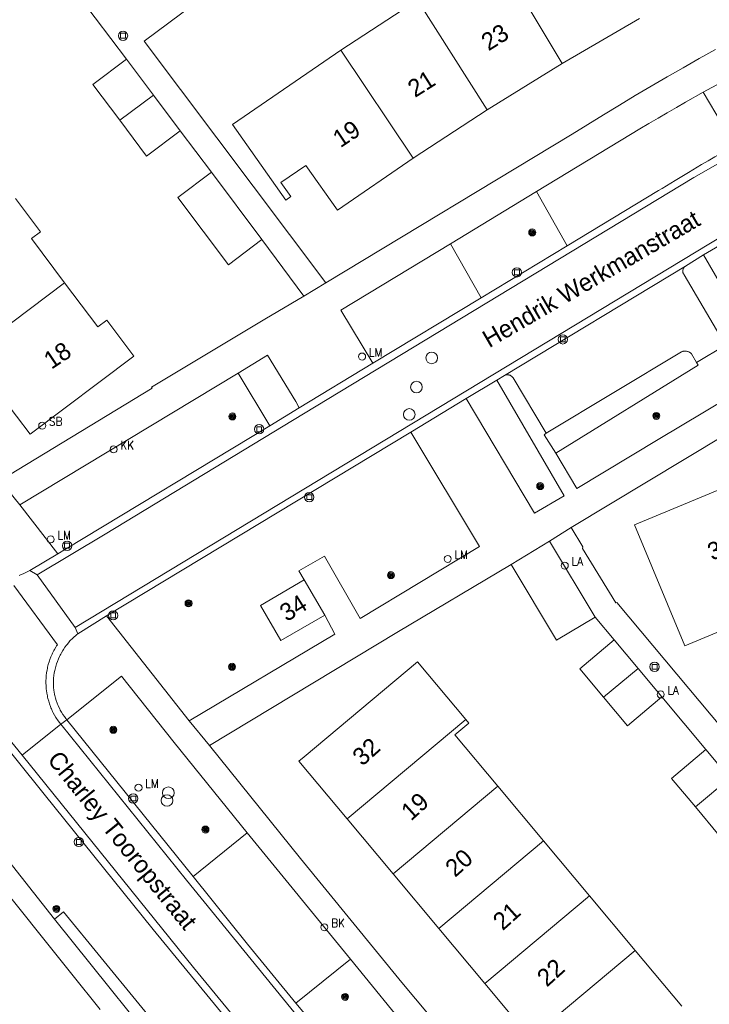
# Model space of a CAD drawing. Header units: metres. Extents: x 138165 to 154469, y 480134 to 494189.
# Tile 520 of 656: x 146244 to 146293, y 487714 to 487784. Entities that reach past the tile are written whole.
import ezdxf

# ---------------------------------------------------------------- set-up
doc = ezdxf.new("R2010")
doc.units = ezdxf.units.M
doc.header["$LTSCALE"] = 0.001
doc.header["$MEASUREMENT"] = 0
for name, color, linetype, lineweight in [('Level 5', 7, 'Continuous', 0), ('TOP-L-terrein schutting raster hek leuning', 7, 'Continuous', 0), ('TOP-L-topo objecten punt', 7, 'Continuous', 0), ('TOP-L-topo objecten vlak', 7, 'Continuous', 0), ('TOP-L-verharding molgoot', 7, 'Continuous', 0), ('TOP-T-topo huisnummering naamgeving', 7, 'Continuous', 0)]:
    doc.layers.add(name, color=color, linetype=linetype, lineweight=lineweight)
doc.styles.add('Style-INTL_ISO', font='INTL_ISO.shx')
doc.styles.add('Style-STANDARD', font='STANDARD.shx')

# ---------------------------------------------------------------- blocks, each defined once
blk = doc.blocks.new('24')
at = {"layer": 'TOP-L-topo objecten punt', "color": 7, "linetype": 'Continuous', "lineweight": 0}
for radius in [0.025, 0.0182, 0.0115, 0.005]:
    blk.add_circle((0, 0), radius, dxfattribs=at)
blk = doc.blocks.new('40')
at = {"layer": 'TOP-L-topo objecten punt', "color": 7, "linetype": 'Continuous', "lineweight": 0}
blk.add_circle((0, 0), 0.025, dxfattribs=at)
at = {"layer": 'TOP-L-topo objecten punt', "color": 7, "linetype": 'Continuous', "lineweight": 0, "style": 'Style-STANDARD'}
blk.add_text('LA', height=0.06, dxfattribs=at).set_placement((0.0483, 0))
blk = doc.blocks.new('39')
at = {"layer": 'TOP-L-topo objecten punt', "color": 7, "linetype": 'Continuous', "lineweight": 0}
for p, q in [((0.0175, 0.0175), (-0.0175, 0.0175)), ((-0.0175, 0.0175), (-0.0175, -0.0175)), ((0.0175, 0.0175), (0.0175, -0.0175)), ((0.0175, -0.0175), (-0.0175, -0.0175))]:
    blk.add_line(p, q, dxfattribs=at)
blk.add_circle((0, 0), 0.0332, dxfattribs=at)
blk = doc.blocks.new('*U13')
at = {"layer": 'Level 5', "color": 7, "linetype": 'Continuous', "lineweight": 0}
blk.add_circle((0, 0), 0.0415, dxfattribs=at)
blk = doc.blocks.new('150')
at = {"layer": 'Level 5', "color": 7, "linetype": 'Continuous', "lineweight": 0}
blk.add_blockref('*U13', (0, 0), dxfattribs=at)
blk = doc.blocks.new('72')
at = {"layer": 'TOP-L-topo objecten punt', "color": 7, "linetype": 'Continuous', "lineweight": 0}
blk.add_circle((0, 0), 0.025, dxfattribs=at)
at = {"layer": 'TOP-L-topo objecten punt', "color": 7, "linetype": 'Continuous', "lineweight": 0, "style": 'Style-STANDARD'}
blk.add_text('BK', height=0.06, dxfattribs=at).set_placement((0.0483, 0))
blk = doc.blocks.new('16')
at = {"layer": 'TOP-L-topo objecten punt', "color": 7, "linetype": 'Continuous', "lineweight": 0}
blk.add_circle((0, 0), 0.025, dxfattribs=at)
at = {"layer": 'TOP-L-topo objecten punt', "color": 7, "linetype": 'Continuous', "lineweight": 0, "style": 'Style-STANDARD'}
blk.add_text('LM', height=0.06, dxfattribs=at).set_placement((0.0483, 0))
blk = doc.blocks.new('119')
at = {"layer": 'TOP-L-topo objecten punt', "color": 7, "linetype": 'Continuous', "lineweight": 0}
blk.add_circle((0, 0), 0.025, dxfattribs=at)
at = {"layer": 'TOP-L-topo objecten punt', "color": 7, "linetype": 'Continuous', "lineweight": 0, "style": 'Style-STANDARD'}
blk.add_text('KK', height=0.06, dxfattribs=at).set_placement((0.0483, 0))
blk = doc.blocks.new('175')
at = {"layer": 'TOP-L-topo objecten punt', "color": 7, "linetype": 'Continuous', "lineweight": 0}
blk.add_circle((0, 0), 0.025, dxfattribs=at)
at = {"layer": 'TOP-L-topo objecten punt', "color": 7, "linetype": 'Continuous', "lineweight": 0, "style": 'Style-STANDARD'}
blk.add_text('SB', height=0.06, dxfattribs=at).set_placement((0.0483, 0))

msp = doc.modelspace()

# ---------------------------------------------------------------- linework, layer by layer
at = {"layer": 'TOP-L-terrein schutting raster hek leuning', "flags": 128}
msp.add_lwpolyline([(146337.741, 487616.935), (146327.905, 487627.225), (146315.567, 487640.365), (146307.457, 487649.174), (146299.145, 487658.433), (146291.911, 487666.539), (146283.481, 487676.051), (146265.931, 487696.617), (146255.851, 487708.805), (146246.63, 487720.269), (146237.361, 487731.997)], dxfattribs=at)
at = {"layer": 'TOP-L-topo objecten vlak', "flags": 128}
for points in [[(146282.868, 487781.286), (146278.102, 487789.226)], [(146247.311, 487787.5), (146251.766, 487781.59)], [(146266.002, 487765.643), (146253.037, 487782.878), (146259.233, 487787.511)], [(146272.547, 487785.8), (146267.079, 487782.239)], [(146277.506, 487777.979), (146272.547, 487785.8)], [(146282.868, 487781.286), (146288.373, 487784.501)], [(146292.917, 487779.249), (146295.176, 487780.453), (146297.113, 487781.488), (146300.984, 487783.563)], [(146267.079, 487782.239), (146259.345, 487776.928), (146263.136, 487771.548), (146263.491, 487771.792), (146262.787, 487772.79), (146264.576, 487774.019), (146266.823, 487770.831), (146272.226, 487774.541)], [(146293.8, 487782.272), (146292.647, 487781.63), (146291.497, 487780.981), (146290.352, 487780.325), (146289.21, 487779.662), (146288.641, 487779.328), (146288.073, 487778.992), (146286.94, 487778.315), (146285.811, 487777.632), (146284.686, 487776.941), (146283.565, 487776.244), (146266.002, 487765.643)], [(146267.079, 487782.239), (146272.226, 487774.541)], [(146251.766, 487781.59), (146249.37, 487779.791), (146251.292, 487777.231)], [(146251.766, 487781.59), (146253.691, 487779.033)], [(146277.506, 487777.979), (146282.868, 487781.286)], [(146248.11, 487741.07), (146294.354, 487769.023), (146300.602, 487772.535), (146305.019, 487774.947), (146311.184, 487777.984), (146314.91, 487779.778)], [(146251.292, 487777.231), (146253.691, 487779.033)], [(146253.691, 487779.033), (146255.613, 487776.474)], [(146292.917, 487779.249), (146291.663, 487778.53), (146291.008, 487778.151), (146290.354, 487777.77), (146289.701, 487777.387), (146289.048, 487777.003), (146288.397, 487776.617), (146287.747, 487776.229), (146281.028, 487772.153)], [(146295.183, 487775.438), (146292.917, 487779.249)], [(146272.226, 487774.541), (146277.506, 487777.979)], [(146251.292, 487777.231), (146253.214, 487774.672), (146255.613, 487776.474)], [(146255.613, 487776.474), (146257.839, 487773.523)], [(146295.183, 487775.438), (146294.706, 487775.168), (146294.23, 487774.896), (146293.755, 487774.623), (146293.281, 487774.348), (146292.809, 487774.071), (146291.866, 487773.512), (146290.927, 487772.946), (146289.993, 487772.373), (146289.738, 487772.215), (146283.226, 487768.279)], [(146245.406, 487744.824), (146250.246, 487747.719), (146264.404, 487756.296), (146292.261, 487773.145), (146293.295, 487773.741), (146293.925, 487774.101)], [(146257.839, 487773.523), (146255.44, 487771.721), (146259.044, 487766.924), (146261.443, 487768.726)], [(146257.839, 487773.523), (146261.443, 487768.726)], [(146274.885, 487768.416), (146281.028, 487772.153)], [(146281.028, 487772.153), (146283.226, 487768.279)], [(146247.357, 487765.649), (146244.994, 487768.795), (146245.634, 487769.276), (146243.854, 487771.645)], [(146292.948, 487767.628), (146296.985, 487769.997), (146297.942, 487770.519)], [(146261.443, 487768.726), (146264.432, 487764.691)], [(146274.885, 487768.416), (146267.072, 487763.688), (146269.362, 487759.907)], [(146277.082, 487764.576), (146274.885, 487768.416)], [(146283.226, 487768.279), (146277.082, 487764.576)], [(146292.948, 487767.628), (146291.667, 487766.836)], [(146302.225, 487767.282), (146304.27, 487763.261), (146297.752, 487759.36), (146292.948, 487767.628)], [(146291.667, 487766.836), (146278.739, 487759.041)], [(146291.667, 487766.836), (146291.633, 487766.814), (146291.589, 487766.777), (146291.569, 487766.757), (146291.551, 487766.735), (146291.534, 487766.711), (146291.505, 487766.662), (146291.484, 487766.609), (146291.47, 487766.553), (146291.466, 487766.524), (146291.463, 487766.467), (146291.469, 487766.41), (146291.475, 487766.382), (146291.483, 487766.354), (146291.504, 487766.301), (146291.533, 487766.251), (146291.568, 487766.206), (146294.513, 487761.193)], [(146241.119, 487760.962), (146243.481, 487757.813), (146242.959, 487757.422), (146244.891, 487754.846), (146252.295, 487760.408), (146250.361, 487762.983), (146249.721, 487762.502), (146247.357, 487765.649)], [(146241.119, 487760.962), (146247.357, 487765.649)], [(146266.002, 487765.643), (146264.432, 487764.691)], [(146264.432, 487764.691), (146261.651, 487763.061), (146253.556, 487758.203), (146253.607, 487758.13), (146242.77, 487751.539)], [(146269.362, 487759.907), (146277.082, 487764.576)], [(146283.495, 487748.205), (146305.349, 487761.329)], [(146281.721, 487754.912), (146291.367, 487760.715), (146291.398, 487760.73), (146291.463, 487760.753), (146291.496, 487760.762), (146291.564, 487760.775), (146291.598, 487760.778), (146291.633, 487760.779), (146291.702, 487760.775), (146291.736, 487760.77), (146291.803, 487760.755), (146291.836, 487760.744), (146291.899, 487760.717), (146291.959, 487760.683), (146292.014, 487760.642), (146292.065, 487760.595), (146292.082, 487760.576), (146292.441, 487759.953)], [(146294.513, 487761.193), (146294.613, 487761.238), (146296.312, 487758.417), (146289.706, 487754.477), (146283.913, 487750.987), (146282.402, 487753.502)], [(146292.441, 487759.953), (146294.513, 487761.193)], [(146264.094, 487756.724), (146263.866, 487757.176), (146261.84, 487760.483), (146259.75, 487759.203)], [(146269.362, 487759.907), (146264.094, 487756.724)], [(146282.402, 487753.502), (146292.575, 487759.771), (146292.441, 487759.953)], [(146244.177, 487749.822), (146259.75, 487759.203)], [(146259.75, 487759.203), (146261.993, 487755.435)], [(146276.012, 487757.394), (146278.202, 487758.712)], [(146278.202, 487758.712), (146282.994, 487750.463), (146280.896, 487749.223), (146276.012, 487757.394)], [(146278.739, 487759.041), (146278.202, 487758.712)], [(146281.721, 487754.912), (146279.364, 487758.872), (146279.325, 487758.921), (146279.279, 487758.965), (146279.254, 487758.985), (146279.2, 487759.02), (146279.172, 487759.035), (146279.143, 487759.048), (146279.113, 487759.059), (146279.082, 487759.068), (146279.051, 487759.076), (146278.988, 487759.085), (146278.956, 487759.086), (146278.892, 487759.083), (146278.83, 487759.072), (146278.799, 487759.064), (146278.739, 487759.041)], [(146276.012, 487757.394), (146272.062, 487755.002)], [(146264.094, 487756.724), (146261.993, 487755.435)], [(146261.993, 487755.435), (146247.419, 487746.644), (146246.875, 487746.317)], [(146250.343, 487741.895), (146272.062, 487755.002)], [(146272.062, 487755.002), (146276.959, 487746.843), (146268.459, 487741.7), (146265.896, 487746.142), (146264.075, 487745.11), (146264.451, 487744.462)], [(146282.402, 487753.502), (146281.576, 487754.805), (146281.721, 487754.912)], [(146297.141, 487752.161), (146288.034, 487748.395), (146291.602, 487739.764), (146300.707, 487743.534)], [(146244.177, 487749.822), (146242.77, 487751.539)], [(146246.875, 487746.317), (146244.177, 487749.822)], [(146281.959, 487747.208), (146283.495, 487748.205)], [(146302.278, 487730.706), (146299.277, 487729.388), (146297.77, 487729.703), (146286.753, 487742.842), (146286.693, 487742.821), (146284.32, 487746.708), (146284.325, 487746.825), (146283.495, 487748.205)], [(146279.216, 487745.559), (146281.959, 487747.208)], [(146281.959, 487747.208), (146285.211, 487741.799)], [(146244.867, 487745.13), (146246.875, 487746.317)], [(146257.687, 487732.654), (146271.054, 487740.699), (146279.216, 487745.559)], [(146279.216, 487745.559), (146282.468, 487740.151), (146285.211, 487741.799)], [(146244.125, 487744.775), (146244.22, 487744.813), (146244.409, 487744.894), (146244.502, 487744.937), (146244.594, 487744.983), (146244.776, 487745.078), (146244.867, 487745.13)], [(146244.867, 487745.13), (146245.406, 487744.824)], [(146245.406, 487744.824), (146248.11, 487741.07)], [(146264.451, 487744.462), (146261.331, 487742.627), (146262.798, 487740.134), (146265.926, 487741.954)], [(146264.451, 487744.462), (146265.926, 487741.954)], [(146247.079, 487734.168), (146246.96, 487734.323), (146246.847, 487734.483), (146246.793, 487734.565), (146246.741, 487734.648), (146246.642, 487734.817), (146246.55, 487734.989), (146246.506, 487735.077), (146246.425, 487735.255), (146246.387, 487735.345), (146246.351, 487735.436), (146246.284, 487735.62), (146246.225, 487735.807), (146246.174, 487735.996), (146246.151, 487736.091), (146246.13, 487736.187), (146246.094, 487736.379), (146246.066, 487736.573), (146246.055, 487736.67), (146246.039, 487736.865), (146246.034, 487736.963), (146246.031, 487737.061), (146246.031, 487737.257), (146246.039, 487737.452), (146246.046, 487737.55), (146246.055, 487737.647), (146246.079, 487737.841), (146246.111, 487738.035), (146246.13, 487738.131), (146246.151, 487738.226), (146246.198, 487738.416), (146246.254, 487738.604), (146246.284, 487738.697), (146246.316, 487738.789), (146246.387, 487738.972), (146246.465, 487739.152), (146246.506, 487739.24), (146246.55, 487739.328), (146246.595, 487739.415), (146246.642, 487739.501), (146246.741, 487739.669), (146246.793, 487739.752), (146246.843, 487739.828), (146243.726, 487744.055)], [(146250.343, 487741.895), (146248.304, 487740.623)], [(146256.258, 487734.413), (146250.343, 487741.895)], [(146265.926, 487741.954), (146266.641, 487740.586), (146256.258, 487734.413)], [(146285.211, 487741.799), (146286.572, 487740.173)], [(146248.11, 487741.07), (146248.304, 487740.623)], [(146248.304, 487740.623), (146248.229, 487740.563), (146248.156, 487740.502), (146248.013, 487740.375), (146247.944, 487740.31), (146247.876, 487740.243), (146247.809, 487740.174), (146247.744, 487740.104), (146247.681, 487740.033), (146247.558, 487739.886), (146247.499, 487739.811), (146247.386, 487739.658), (146247.279, 487739.499), (146247.228, 487739.418), (146247.132, 487739.254), (146247.086, 487739.17), (146247.042, 487739.085), (146247, 487738.999), (146246.921, 487738.825), (146246.85, 487738.648), (146246.786, 487738.468), (146246.729, 487738.285), (146246.704, 487738.193), (146246.659, 487738.008), (146246.622, 487737.82), (146246.593, 487737.632), (146246.572, 487737.442), (146246.561, 487737.293), (146246.559, 487737.11), (146246.561, 487737.018), (146246.571, 487736.836), (146246.579, 487736.744), (146246.589, 487736.653), (146246.6, 487736.563), (146246.614, 487736.472), (146246.648, 487736.292), (146246.668, 487736.203), (146246.713, 487736.025), (146246.766, 487735.85), (146246.827, 487735.677), (146246.86, 487735.592), (146246.895, 487735.507), (146246.932, 487735.424), (146247.011, 487735.259), (146247.053, 487735.177), (146247.143, 487735.018), (146247.24, 487734.862), (146247.343, 487734.711), (146247.453, 487734.565), (146247.515, 487734.488)], [(146286.572, 487740.173), (146284.118, 487738.119), (146285.819, 487736.087)], [(146286.572, 487740.173), (146288.273, 487738.141)], [(146275.983, 487734.505), (146272.545, 487738.611), (146264.463, 487731.845), (146264.08, 487731.524), (146267.518, 487727.418)], [(146288.273, 487738.141), (146285.819, 487736.087)], [(146288.273, 487738.141), (146289.974, 487736.109)], [(146247.515, 487734.488), (146251.431, 487737.601), (146255.169, 487732.871), (146260.391, 487726.424)], [(146285.819, 487736.087), (146287.52, 487734.055), (146289.974, 487736.109)], [(146289.974, 487736.109), (146293.119, 487732.352)], [(146241.031, 487734.769), (146241.135, 487734.706), (146241.214, 487734.655), (146241.292, 487734.602), (146241.444, 487734.493), (146241.518, 487734.436), (146241.591, 487734.377), (146241.733, 487734.254), (146241.802, 487734.191), (146241.87, 487734.126), (146241.936, 487734.06), (146242.001, 487733.992), (146242.126, 487733.853), (146245.894, 487729.171), (146253.68, 487719.517), (146265.389, 487705.284), (146266.017, 487704.538)], [(146244.337, 487731.954), (146247.079, 487734.168)], [(146247.515, 487734.488), (146247.079, 487734.168)], [(146247.079, 487734.168), (146256.068, 487723.046), (146263.505, 487713.928), (146274.062, 487701.252), (146283.956, 487689.609), (146293.06, 487679.099), (146293.097, 487679.049), (146293.155, 487678.975), (146293.215, 487678.902), (146293.276, 487678.83), (146293.339, 487678.759), (146293.403, 487678.69)], [(146256.529, 487723.312), (146247.515, 487734.488)], [(146256.258, 487734.413), (146257.687, 487732.654)], [(146267.518, 487727.418), (146275.983, 487734.505)], [(146278.26, 487729.759), (146275.207, 487733.406), (146276.204, 487734.241), (146275.983, 487734.505)], [(146242.771, 487733.894), (146244.337, 487731.954)], [(146298.371, 487684.203), (146293.811, 487689.32), (146283.624, 487701.185), (146271.414, 487715.759), (146264.187, 487724.589), (146257.687, 487732.654)], [(146246.63, 487720.269), (146237.361, 487731.997)], [(146244.337, 487731.954), (146256.554, 487716.822), (146264.719, 487706.909), (146273.735, 487696.124), (146281.611, 487686.874), (146292.03, 487674.841), (146294.015, 487672.605)], [(146293.119, 487732.352), (146290.665, 487730.298), (146292.366, 487728.266)], [(146293.119, 487732.352), (146294.821, 487730.321)], [(146236.097, 487731.042), (146247.864, 487716.351), (146249.887, 487713.834)], [(146270.792, 487723.507), (146278.26, 487729.759)], [(146281.534, 487725.849), (146278.26, 487729.759)], [(146292.366, 487728.266), (146294.821, 487730.321)], [(146292.366, 487728.266), (146294.067, 487726.234), (146296.521, 487728.288)], [(146267.518, 487727.418), (146270.792, 487723.507)], [(146260.391, 487726.424), (146256.529, 487723.312)], [(146267.755, 487717.413), (146260.391, 487726.424)], [(146274.065, 487719.596), (146281.534, 487725.849)], [(146284.807, 487721.938), (146281.534, 487725.849)], [(146270.792, 487723.507), (146274.065, 487719.596)], [(146256.529, 487723.312), (146260.418, 487718.484), (146263.857, 487714.281)], [(146284.807, 487721.938), (146277.339, 487715.686)], [(146288.081, 487718.028), (146284.807, 487721.938)], [(146349.18, 487606.437), (146338.1, 487617.95), (146323.836, 487632.918), (146306.678, 487651.35), (146292.099, 487667.669), (146280.454, 487680.99), (146260.707, 487704.383), (146247.276, 487720.791), (146246.63, 487720.269)], [(146337.741, 487616.935), (146327.905, 487627.225), (146315.567, 487640.365), (146307.457, 487649.174), (146299.145, 487658.433), (146291.911, 487666.539), (146283.481, 487676.051), (146265.931, 487696.617), (146255.851, 487708.805), (146246.63, 487720.269)], [(146274.065, 487719.596), (146277.339, 487715.686)], [(146288.081, 487718.028), (146280.613, 487711.776)], [(146291.404, 487714.058), (146288.081, 487718.028)], [(146263.857, 487714.281), (146267.755, 487717.413)], [(146267.755, 487717.413), (146272.261, 487711.908)], [(146277.339, 487715.686), (146280.613, 487711.776)], [(146268.443, 487708.79), (146263.857, 487714.281)]]:
    msp.add_lwpolyline(points, dxfattribs=at)
at = {"layer": 'TOP-L-verharding molgoot', "flags": 128}
msp.add_lwpolyline([(146278.739, 487759.041), (146291.667, 487766.836)], dxfattribs=at)

# ---------------------------------------------------------------- block references
at = {"layer": 'TOP-L-topo objecten punt', "xscale": 10, "yscale": 10, "zscale": 10}
for name, p in [('39', (146251.528, 487783.262)), ('24', (146280.724, 487769.235)), ('39', (146279.633, 487766.388)), ('39', (146282.91, 487761.61)), ('16', (146268.587, 487760.385)), ('150', (146273.552, 487760.288)), ('150', (146272.464, 487758.208)), ('150', (146271.952, 487756.256)), ('24', (146289.578, 487756.15)), ('175', (146245.763, 487755.459)), ('24', (146259.332, 487756.112)), ('39', (146261.243, 487755.199)), ('119', (146250.857, 487753.768)), ('24', (146281.294, 487751.145)), ('39', (146264.817, 487750.359)), ('16', (146246.369, 487747.346)), ('39', (146247.537, 487746.894)), ('16', (146274.697, 487745.954)), ('40', (146283.049, 487745.48)), ('24', (146270.646, 487744.799)), ('24', (146256.204, 487742.788)), ('39', (146250.826, 487741.931)), ('24', (146259.306, 487738.26)), ('39', (146289.456, 487738.261)), ('40', (146289.888, 487736.289)), ('24', (146250.838, 487733.767)), ('16', (146252.632, 487729.641)), ('150', (146254.762, 487729.28)), ('39', (146252.256, 487728.87)), ('150', (146254.666, 487728.726)), ('24', (146257.411, 487726.657)), ('39', (146248.375, 487725.768)), ('24', (146246.777, 487720.993)), ('72', (146265.895, 487719.688)), ('24', (146267.371, 487714.719))]:
    msp.add_blockref(name, p, dxfattribs=at)

# ---------------------------------------------------------------- texts
at = {"layer": 'TOP-T-topo huisnummering naamgeving', "style": 'Style-INTL_ISO'}
for s, rotation, p in [('23', 32.3, (146277.606, 487782.14)), ('21', 32.3, (146272.36, 487778.817)), ('19', 33.7, (146267.039, 487775.235)), ('Hendrik Werkmanstraat', 30.2, (146277.655, 487760.972)), ('18', 33.9, (146246.42, 487759.438)), ('36', 22.4, (146293.558, 487745.81)), ('34', 32, (146263.213, 487741.441)), ('32', 41.9, (146268.603, 487731.13)), ('Charley Tooropstraat', 308.9, (146246.071, 487731.614)), ('19', 41.9, (146272.073, 487727.224)), ('20', 41.9, (146275.22, 487723.2)), ('21', 41.9, (146278.62, 487719.403)), ('22', 41.9, (146281.768, 487715.38))]:
    msp.add_text(s, height=1.25, rotation=rotation, dxfattribs=at).set_placement(p)

doc.saveas('drawing.dxf')
